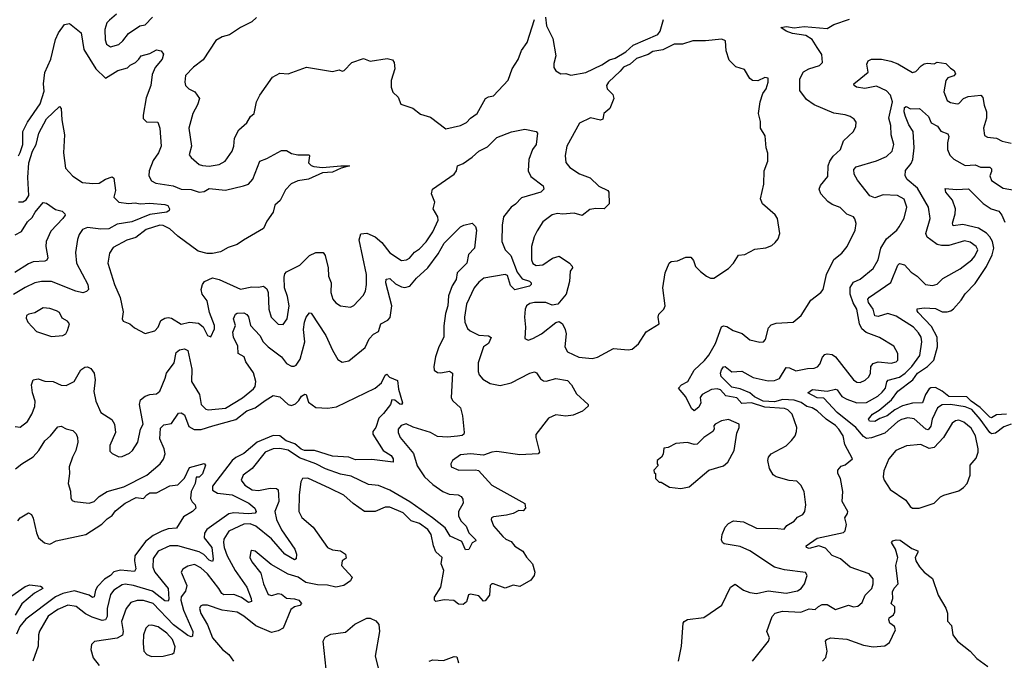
# Model space of a CAD drawing. Extents: x 1839239 to 1929705, y 762242 to 910352.
# Tile 257 of 429: x 1893422 to 1899413, y 849079 to 852974. Entities that reach past the tile are written whole.
import ezdxf

# ---------------------------------------------------------------- set-up
doc = ezdxf.new("R2010")
doc.units = 0

msp = doc.modelspace()

# ---------------------------------------------------------------- linework, layer by layer
at = {"layer": '0CON10XD'}
for points in [[(1894012, 853008), (1893968.6, 852971.4), (1893952.5, 852955), (1893941.2, 852915), (1893942.7, 852852.7), (1893950, 852825), (1893975, 852810), (1894025, 852823.8), (1894050, 852845), (1894085, 852891.2), (1894153.6, 852936.4), (1894185, 852943.1), (1894230.6, 852989.4)], [(1894862.6, 852987.4), (1894835, 852961.9), (1894765, 852926.7), (1894698.3, 852881.7), (1894655, 852870), (1894615, 852847.9), (1894538.9, 852731.1), (1894479.5, 852685), (1894430.8, 852635), (1894426, 852595), (1894432, 852575), (1894452, 852555), (1894488, 852535), (1894515.7, 852495), (1894505, 852456.2), (1894475.6, 852405), (1894451.4, 852315), (1894467.5, 852205), (1894453.8, 852153.8), (1894465, 852135.8), (1894513.8, 852095), (1894535, 852087.1), (1894575, 852083.1), (1894635, 852094), (1894673.3, 852115), (1894714.3, 852175.7), (1894725.7, 852205), (1894730, 852255), (1894755, 852304), (1894805, 852347.5), (1894826, 852385), (1894848.6, 852405), (1894862.5, 852475), (1894883.5, 852516.5)], [(1894883.5, 852516.5), (1894961.2, 852625), (1895005, 852649.2), (1895055, 852644.4), (1895166.6, 852686.6), (1895325, 852660), (1895365, 852670), (1895385, 852662), (1895396.2, 852665), (1895442.5, 852715), (1895515, 852739.2), (1895555, 852722.9), (1895658.8, 852738.8), (1895691.2, 852731.2), (1895700.8, 852715), (1895704.2, 852675), (1895681.5, 852605), (1895682.2, 852565), (1895693.4, 852533.4), (1895725, 852502.5), (1895740.9, 852460.9), (1895815, 852437.5), (1895860.7, 852400.7), (1895921.9, 852381.9), (1896015, 852310), (1896105, 852331.4), (1896139.8, 852350.2), (1896165.8, 852375), (1896205.5, 852405), (1896255.5, 852494.5), (1896275, 852505.5), (1896305, 852510.8), (1896395, 852606), (1896418.5, 852675), (1896455, 852733.1), (1896475, 852787.8), (1896509.1, 852835), (1896554.4, 852975)], [(1896620.3, 852990.3), (1896627.9, 852937.9), (1896665, 852860), (1896684.3, 852755), (1896672.2, 852707.8), (1896672.9, 852682.9), (1896684.4, 852664.4), (1896715, 852646.2), (1896745, 852646.7), (1896775, 852636.7), (1896867, 852653), (1896965, 852700), (1897010.3, 852729.7), (1897045, 852739.7), (1897110.4, 852779.6), (1897155, 852820.4), (1897305, 852884.6), (1897318.1, 852905), (1897339.2, 852975)], [(1897509.3, 850610.7), (1897475, 850681.8), (1897430.5, 850735), (1897448, 850755), (1897487.3, 850775), (1897525.8, 850844.2), (1897588, 850902), (1897615, 850935.5), (1897655.3, 851005), (1897692.5, 851107.5), (1897705, 851112.9), (1897725, 851110), (1897764, 851085), (1897817.1, 851067.1), (1897865, 851028), (1897925, 851014), (1897947.5, 851015), (1897960.5, 851029.5), (1897978.3, 851101.7), (1897995, 851119.2), (1898025, 851130), (1898127.5, 851135), (1898177.5, 851175), (1898235, 851268.8), (1898296.7, 851315), (1898310, 851335), (1898330.8, 851425), (1898375, 851516.2), (1898423.8, 851555), (1898455.8, 851595), (1898504.4, 851695), (1898510.8, 851735), (1898504.2, 851764.2), (1898495.7, 851775.7), (1898455, 851792.2), (1898415, 851832.2), (1898365, 851851.1), (1898338.8, 851868.8), (1898295.7, 851915), (1898286.9, 851945), (1898294.6, 851965.4), (1898338.2, 852021.8), (1898341.1, 852085), (1898350.6, 852115), (1898371.4, 852145), (1898415.6, 852185), (1898435, 852237.5), (1898495, 852293.8), (1898510, 852325), (1898511.2, 852351.2), (1898499.5, 852369.5), (1898475.5, 852385.5), (1898445, 852395.7), (1898375, 852405.6), (1898255, 852457.1), (1898209.6, 852489.6), (1898168.6, 852545), (1898168.2, 852615), (1898191.7, 852658.3), (1898224.3, 852675), (1898289.2, 852695), (1898307.5, 852715), (1898303.2, 852763.2), (1898274.4, 852805), (1898243.3, 852855), (1898205, 852878.6), (1898125, 852890.8), (1898086.2, 852905), (1898053.8, 852926.2), (1898087.7, 852932.3), (1898135, 852926), (1898195, 852933.1), (1898335, 852921.4), (1898375, 852945.4), (1898471.5, 852978.5)], [(1893415, 852146), (1893425, 852166.2), (1893441.2, 852215), (1893441.2, 852295), (1893468.9, 852351.1), (1893546.7, 852463.3), (1893570.9, 852539.1), (1893567.6, 852585), (1893575.8, 852654.2), (1893611.1, 852735), (1893640.3, 852855), (1893657.9, 852895), (1893695, 852945.4), (1893725, 852951.4), (1893795.4, 852895.4), (1893813.4, 852793.4), (1893884.8, 852674.8), (1893945, 852619.2), (1894019.2, 852665), (1894077.2, 852682.8), (1894095, 852698.8), (1894126.3, 852713.7), (1894146.4, 852735), (1894162, 852755), (1894215, 852769.4), (1894255, 852791.5), (1894284, 852785), (1894297.5, 852765), (1894290, 852735), (1894245.7, 852684.3), (1894227.8, 852642.2), (1894219.6, 852575), (1894191.2, 852498.8), (1894174.2, 852395), (1894174, 852374), (1894194.2, 852354.2), (1894262.3, 852352.3), (1894274.4, 852315), (1894283.5, 852205), (1894267.7, 852165), (1894235, 852119.2), (1894210, 852055), (1894208.6, 852025), (1894225, 851993.8), (1894250.3, 851980.3), (1894356, 851965), (1894405, 851943.6), (1894465, 851941.3), (1894515, 851925.3), (1894545, 851930.5), (1894575, 851948.3), (1894675, 851938), (1894783.6, 851963.6), (1894815.1, 851974.9), (1894841.5, 852005), (1894883.8, 852115), (1894925, 852130), (1895015, 852179.2), (1895045, 852180), (1895075, 852160.8), (1895115, 852152.5), (1895182.5, 852152.5), (1895186.2, 852146.2), (1895180, 852105), (1895195, 852087.8), (1895211.7, 852081.7), (1895265, 852075.9), (1895376.9, 852086.9), (1895428.8, 852085), (1895378.3, 852071.7), (1895325, 852048.2), (1895265, 852043), (1895178.6, 852005), (1895115, 851994.2), (1895073.9, 851976.1), (1895039.2, 851940.8), (1895007.7, 851875), (1894974, 851846), (1894964.6, 851805), (1894925, 851748.6), (1894905.5, 851705), (1894783.5, 851633.5), (1894745, 851606.7), (1894691.2, 851588.8), (1894645, 851563.7), (1894595, 851552.5), (1894563.1, 851553.1), (1894507.8, 851567.8), (1894385, 851657.6), (1894335, 851702.3), (1894295, 851722.5), (1894275, 851724.4), (1894191.2, 851698.8), (1894129, 851651), (1894075, 851634.7), (1893990.8, 851589.2), (1893968.9, 851555), (1893959.4, 851495), (1893998.5, 851365), (1894033.3, 851285), (1894051.7, 851198.3), (1894046.2, 851155), (1894051.2, 851141.2), (1894092.5, 851125), (1894120.3, 851100.3), (1894185, 851066.2), (1894245, 851083.3), (1894265.4, 851105), (1894280, 851145), (1894305, 851160.5), (1894325, 851164.5), (1894345, 851160), (1894404.1, 851124.1), (1894455, 851135.4), (1894510.2, 851130.2), (1894537.6, 851107.6), (1894565, 851054), (1894585, 851046.7), (1894607.1, 851095), (1894607.7, 851115), (1894577.3, 851195), (1894562.9, 851265), (1894531.5, 851305), (1894527.2, 851335), (1894533.5, 851365), (1894546.7, 851383.3), (1894595, 851404.5), (1894635, 851395.5), (1894765, 851336.9), (1894835, 851350), (1894875, 851348.7), (1894905.7, 851355), (1894925, 851337.1), (1894933.8, 851315), (1894938.2, 851215), (1894953.1, 851165), (1894995, 851123.1), (1895025, 851120.8), (1895049.1, 851155), (1895060.8, 851235), (1895051.7, 851291.7), (1895032.7, 851345), (1895030.8, 851409.2), (1895035, 851430), (1895045, 851441.9), (1895127.1, 851482.9), (1895185, 851541.4), (1895225, 851559.4), (1895268.7, 851558.7), (1895281.7, 851541.7), (1895298.9, 851465), (1895301.2, 851415), (1895316.5, 851375), (1895315.5, 851315), (1895327.7, 851275), (1895345, 851253.1), (1895374.4, 851234.4), (1895435, 851227.5), (1895455, 851236), (1895512.6, 851297.4), (1895525.4, 851324.6), (1895532.7, 851365), (1895532.3, 851425), (1895487.5, 851635), (1895497, 851673), (1895535, 851676.7), (1895585, 851654.7), (1895625, 851618.9), (1895675, 851556.8), (1895745, 851510.5), (1895775, 851514.6), (1895794.2, 851525), (1895825, 851561.9), (1895855, 851581.8), (1895895.2, 851624.8), (1895936.2, 851685), (1895967.6, 851755), (1895966.1, 851775), (1895937.5, 851825), (1895947.5, 851865), (1895927.7, 851915), (1895934.7, 851945), (1896065.8, 852035), (1896080, 852055), (1896086.2, 852085), (1896119.8, 852100.2), (1896175, 852138.5), (1896215.7, 852175), (1896268.1, 852201.9), (1896325, 852258.2), (1896415, 852292.2), (1896495, 852308.1), (1896563.9, 852293.9), (1896573.3, 852285), (1896564.2, 852215), (1896542, 852185), (1896518.9, 852125), (1896515.5, 852055), (1896531.9, 852021.9), (1896607.5, 851965), (1896612, 851945), (1896593.3, 851925), (1896475, 851891.5)], [(1896905, 850914.4), (1896937.2, 850922.8), (1897035, 850975.8), (1897125, 850966.2), (1897149.2, 850970.8), (1897187.3, 851002.7), (1897234.3, 851075.7), (1897312.5, 851125), (1897306.7, 851165), (1897311.2, 851185), (1897341.2, 851215), (1897350, 851235), (1897336, 851345), (1897348.8, 851435), (1897373.3, 851495), (1897385, 851503.3), (1897425, 851508.8), (1897475, 851531.2), (1897505, 851530), (1897520.7, 851510.7), (1897533.8, 851473.8), (1897563.6, 851443.6), (1897600, 851415), (1897625, 851402.5), (1897645, 851402.5), (1897735, 851462.5), (1897765.8, 851494.2), (1897795, 851543.3), (1897835, 851546.2), (1897895, 851580), (1897961.7, 851588.3), (1897998.3, 851601.7), (1898019.5, 851620.5), (1898037.7, 851642.3), (1898046.7, 851675), (1898032.5, 851765), (1898017.7, 851787.7), (1897941.2, 851855), (1897930, 851885), (1897948.6, 851975), (1897950.8, 852055), (1897973.8, 852115), (1897973.6, 852163.6), (1897963.3, 852195), (1897957.9, 852267.9), (1897930, 852315), (1897928.8, 852355), (1897918, 852405), (1897928, 852475), (1897944.1, 852525.9), (1897963.3, 852555), (1897976.7, 852595), (1897975, 852620), (1897955, 852622.5), (1897913, 852603), (1897880, 852605), (1897865, 852617.5), (1897832.3, 852672.3), (1897778.3, 852688.3), (1897739.3, 852729.3), (1897720, 852785), (1897716.2, 852845), (1897695, 852855.4), (1897595, 852845.9), (1897517, 852847), (1897454.2, 852825.8), (1897404.4, 852825), (1897335, 852792), (1897275, 852780.8), (1897245, 852762.1), (1897175, 852738.5), (1897135.6, 852704.4), (1897096.2, 852685), (1897075, 852661.3), (1897004.4, 852595), (1896992.5, 852575), (1896996, 852555), (1897030.3, 852520.3), (1897037.5, 852495), (1897012.5, 852435), (1896975.5, 852404.5), (1896970.5, 852369.5), (1896955, 852363.4), (1896895, 852377.9), (1896828.6, 852345), (1896751.9, 852205), (1896741.7, 852148.3), (1896745.6, 852105.6), (1896770, 852075), (1896827.9, 852037.9), (1896893.3, 852013.3), (1896945, 851961.9), (1897000, 851935), (1897006.2, 851925), (1897008, 851855), (1896977.5, 851825), (1896926.5, 851826.5), (1896890.2, 851819.8), (1896845, 851784.5), (1896795, 851797.3), (1896725, 851791.8), (1896695, 851796.2), (1896662.1, 851787.9), (1896605, 851745.7), (1896570.7, 851690.7), (1896551.4, 851655), (1896535.6, 851595), (1896536.5, 851515), (1896545, 851492.9), (1896565, 851480.4), (1896605, 851483.1), (1896662.9, 851525), (1896705, 851536), (1896768.1, 851495), (1896784, 851475), (1896784.6, 851465.4), (1896770.5, 851445), (1896767.8, 851382.2), (1896746.9, 851305), (1896695.3, 851244.7), (1896661.3, 851238.7), (1896624, 851254), (1896555, 851254.7), (1896525, 851249.1), (1896505.7, 851235), (1896496.9, 851215), (1896493.5, 851165), (1896500, 851105), (1896496.4, 851036.4), (1896515, 851026.7), (1896545, 851035.8), (1896596, 851065), (1896685, 851132.9), (1896705, 851138.6), (1896725.5, 851125.5), (1896740.7, 851090.7), (1896746.5, 851065), (1896739.1, 850985), (1896754.7, 850954.7), (1896825, 850921.8), (1896905, 850914.4)], [(1897881.2, 849075), (1897978, 849195), (1897984, 849215), (1897967.5, 849255), (1898000, 849345), (1898018, 849365), (1898062.8, 849377.2), (1898175, 849371.6), (1898225, 849391.8), (1898261.1, 849388.9), (1898282.5, 849407.5), (1898305, 849419.6), (1898335, 849419.6), (1898385, 849387.9), (1898464.5, 849414.5), (1898495, 849404.4), (1898520.9, 849409.1), (1898548.7, 849431.3), (1898567.1, 849475), (1898605.7, 849515), (1898615.5, 849544.5), (1898614.3, 849575), (1898590.8, 849605), (1898475, 849646.6), (1898416.7, 849696.7), (1898365, 849715.9), (1898325, 849761.2), (1898285, 849774.7), (1898225, 849758.9), (1898209.4, 849765), (1898207.1, 849775), (1898275, 849822.7), (1898434, 849856), (1898445, 849867.5), (1898452.9, 849905), (1898441.4, 849945), (1898458.6, 849971.4), (1898460, 849985), (1898426.9, 850045), (1898430.8, 850105), (1898415.6, 850185), (1898400.8, 850215), (1898398.8, 850235), (1898419.5, 850260.5), (1898445, 850268.8), (1898488.8, 850305), (1898441.4, 850391.4), (1898432.7, 850445), (1898405.9, 850485), (1898385, 850507.8), (1898328.1, 850545), (1898275, 850596.7), (1898243.8, 850613.8), (1898211.6, 850621.6), (1898176.9, 850646.9), (1898135, 850661.1), (1898065, 850665.3), (1898015, 850650.6), (1897945, 850655.9), (1897892, 850682), (1897865, 850704.9), (1897805, 850730), (1897755, 850740.1), (1897689.2, 850805), (1897685.7, 850825), (1897691.9, 850845), (1897705, 850864.6), (1897715, 850866.7), (1897755, 850833.3), (1897815, 850838.4), (1897885, 850798.4), (1897975, 850779.1), (1898015, 850780.6), (1898045, 850792.8), (1898085, 850860.5), (1898105, 850857.9), (1898145, 850840), (1898215.7, 850854.3), (1898255, 850855.4), (1898276.6, 850863.4), (1898289.9, 850880.1), (1898306.5, 850923.5), (1898321.1, 850938.9), (1898335, 850942.7), (1898365, 850937.9), (1898385.5, 850925), (1898495, 850785.6), (1898515, 850771.1), (1898535, 850768.5), (1898566.7, 850783.3), (1898587.7, 850802.3), (1898598.9, 850825), (1898600, 850865), (1898615.3, 850884.7), (1898645, 850893.2), (1898725, 850886.2), (1898754, 850895), (1898764.4, 850905), (1898764.5, 850945), (1898739.5, 850989.5), (1898652.4, 851042.4), (1898572, 851072), (1898545.3, 851095.3), (1898530.8, 851125), (1898515.3, 851215), (1898492.2, 851252.2), (1898474.8, 851305.2), (1898474.8, 851345.2), (1898495, 851378.2), (1898535, 851396.7), (1898615, 851462.2), (1898644.6, 851515), (1898660.4, 851585), (1898695, 851641.9), (1898758.6, 851695), (1898773.3, 851715), (1898802.8, 851767.2), (1898820.2, 851835), (1898803.1, 851883.1), (1898763.1, 851905), (1898675, 851909.8), (1898625, 851891.5), (1898595, 851903.3), (1898518.7, 851998.7), (1898499.2, 852035), (1898497.3, 852062.7), (1898511, 852079), (1898635, 852116.6), (1898696.8, 852143.2), (1898730.5, 852175), (1898741.5, 852215), (1898724.8, 852275), (1898721.3, 852331.3), (1898711, 852375), (1898732.5, 852475), (1898719.8, 852515), (1898695, 852541.8), (1898635, 852569.7), (1898565, 852555.4), (1898513.8, 852565), (1898498.8, 852575), (1898496.2, 852585), (1898540, 852620), (1898583.6, 852656.4), (1898576, 852705), (1898584, 852725), (1898605, 852734.5), (1898664.6, 852735.4), (1898723, 852723), (1898765, 852706.2), (1898855, 852654.1), (1898875, 852659.2), (1898905.9, 852694.1), (1898925, 852705.6), (1898945, 852710), (1898985, 852706), (1899005, 852715.5), (1899057.8, 852707.8), (1899085, 852678.8), (1899106.6, 852666.6), (1899115.6, 852645), (1899105, 852633.6), (1899068.4, 852621.6), (1899056.4, 852605), (1899044.6, 852535.4), (1899065, 852484.2), (1899085, 852471.4), (1899125, 852462.5), (1899135.7, 852465), (1899165.3, 852494.7), (1899192.5, 852507.5), (1899268.8, 852515), (1899282.1, 852502.1), (1899289.4, 852455), (1899303.9, 852413.9), (1899304.7, 852375), (1899285.4, 852315), (1899291.3, 852271.3), (1899311.1, 852261.1), (1899365, 852253.3), (1899398.8, 852235), (1899455, 852224.4)], [(1893415, 851866.1), (1893442.2, 851867.8), (1893461.1, 851878.9), (1893477.2, 851905), (1893471.6, 852015), (1893478.2, 852105), (1893500.2, 852175), (1893521.9, 852215), (1893539.2, 852285), (1893585, 852372.2), (1893665, 852445.7), (1893675.3, 852435.3), (1893678.2, 852365), (1893695.2, 852275), (1893688.7, 852165), (1893701.5, 852071.5), (1893745, 852022.9), (1893804, 851984), (1893867.7, 851977.7), (1893905, 851980.6), (1893945, 852005.5), (1893985, 852020), (1893995, 852010), (1894004.2, 851935.8), (1893995.6, 851895), (1894025, 851864.7), (1894085, 851856.2), (1894125, 851861.7), (1894155, 851854.8), (1894215, 851858.9), (1894305, 851850), (1894322.9, 851845), (1894334.3, 851825), (1894332.5, 851815), (1894316.7, 851805), (1894215, 851789.8), (1894105, 851744.7), (1894015, 851731.5), (1893965, 851703.2), (1893915, 851701.4), (1893835, 851710.4), (1893805, 851698.6), (1893785, 851668.8), (1893775, 851637.5), (1893761.7, 851558.3), (1893766.9, 851495), (1893836.4, 851365), (1893840, 851335), (1893829.1, 851320.9), (1893806.3, 851313.7), (1893762.9, 851322.9), (1893615, 851382.9), (1893555, 851382.9), (1893515, 851374.5), (1893455, 851346.4), (1893385, 851303.4)], [(1899455, 850515.3), (1899410.2, 850499.8), (1899359.2, 850460.8), (1899335, 850456.3), (1899323.8, 850463.8), (1899266.3, 850546.3), (1899215, 850604.5), (1899175, 850621), (1899085, 850633.9), (1899035, 850631.9), (1899006.2, 850615), (1898973.7, 850545), (1898965, 850502.2), (1898949.9, 850480.1), (1898935, 850484.7), (1898865, 850547.8), (1898825, 850554.2), (1898786.4, 850543.6), (1898765, 850531.8), (1898685, 850461), (1898605, 850431.6), (1898575, 850428.8), (1898555, 850440.3), (1898508.3, 850495), (1898395, 850585.6), (1898315, 850673), (1898273.6, 850675), (1898217.5, 850705), (1898245, 850726.2), (1898334.8, 850715.2), (1898385, 850728.9), (1898395, 850723.3), (1898423.6, 850683.6), (1898455, 850666.4), (1898515, 850645.2), (1898575, 850647.9), (1898643.8, 850685), (1898670.2, 850709.8), (1898690, 850735), (1898698.1, 850771.9), (1898706.5, 850783.5), (1898775, 850800.8), (1898809.8, 850825), (1898850.2, 850865), (1898898, 850932), (1898910.9, 851015), (1898906.8, 851045), (1898891.5, 851071.5), (1898859.5, 851105), (1898755, 851171.9), (1898705, 851187.5), (1898645, 851169.6), (1898625, 851173.3), (1898615, 851214.4), (1898586.6, 851255), (1898582, 851275), (1898592.3, 851287.7), (1898722.6, 851377.4), (1898765, 851482.7), (1898775, 851491.5), (1898804.8, 851484.8), (1898845, 851440), (1898882, 851415), (1898933.8, 851365), (1898975, 851358.6), (1899005, 851366), (1899039.4, 851400.6), (1899145, 851459.6), (1899214.6, 851515), (1899232.9, 851537.1), (1899251.5, 851575), (1899242.1, 851595), (1899205, 851621.6), (1899170.8, 851629.2), (1899075, 851602.1), (1899031.3, 851601.3), (1899005, 851606.9), (1898965.7, 851635), (1898942.7, 851652.7), (1898934.6, 851675), (1898962.1, 851765), (1898951.1, 851835), (1898885, 851950.4), (1898822.2, 852002.2), (1898810, 852025), (1898811.9, 852058.1), (1898845, 852099.5), (1898856.3, 852123.7), (1898864.8, 852195), (1898857.3, 852295), (1898830.9, 852335), (1898810.8, 852385), (1898803.1, 852415), (1898805, 852440), (1898815, 852446.2), (1898842.9, 852432.9), (1898896, 852435), (1898950.8, 852385), (1898968.3, 852348.3), (1899006.9, 852326.9), (1899027.1, 852297.1), (1899069.6, 852279.6), (1899075.6, 852265), (1899066.2, 852225), (1899067.5, 852185), (1899080.4, 852150.4), (1899105, 852127.3), (1899175, 852087.8), (1899235, 852091.8), (1899268.2, 852078.2), (1899325, 852078.7), (1899335, 852068), (1899335, 852052), (1899325.5, 852025), (1899335, 851995.8), (1899405, 851950.4), (1899475, 851938.9)], [(1899425, 850576.7), (1899365, 850571.4), (1899335, 850554.5), (1899325, 850557.3), (1899266.1, 850616.1), (1899210.6, 850655), (1899185, 850680.6), (1899075, 850682.5), (1899035, 850715.7), (1898995, 850737.2), (1898965, 850736.1), (1898955, 850730), (1898933.7, 850695), (1898914.1, 850645.9), (1898855, 850642.6), (1898792.8, 850627.2), (1898747, 850603), (1898700, 850565), (1898655, 850550.6), (1898625, 850530.5), (1898592.5, 850532.5), (1898587.1, 850545), (1898610.9, 850575), (1898650.3, 850599.7), (1898726.9, 850663.1), (1898765, 850716.1), (1898855.8, 850785), (1898884.2, 850825.8), (1898944.4, 850865), (1898983.3, 850905), (1899006.3, 850985), (1899003.6, 851045), (1898969.7, 851109.7), (1898888.9, 851195), (1898881.9, 851205), (1898883.1, 851216.9), (1898925, 851223.2), (1898995, 851217.9), (1899035, 851198.2), (1899065, 851198.2), (1899086.7, 851203.3), (1899104, 851216), (1899150.8, 851269.2), (1899175, 851306.9), (1899235, 851369.6), (1899305, 851473.8), (1899338.8, 851545), (1899349.5, 851585), (1899341.3, 851625), (1899325, 851654.3), (1899305, 851675.8), (1899256.4, 851706.4), (1899161.3, 851728.7), (1899101.1, 851721.1), (1899096.6, 851736.6), (1899114.6, 851794.6), (1899115.3, 851825), (1899097.2, 851877.2), (1899056.2, 851925), (1899052, 851948), (1899121.4, 851941.4), (1899195, 851945.5), (1899285, 851856.1), (1899333.1, 851825), (1899380.1, 851810.1), (1899396.8, 851786.8), (1899415, 851742.9)], [(1896475, 851891.5), (1896438.1, 851851.9), (1896411.9, 851835), (1896365.6, 851775), (1896357.2, 851725), (1896355.4, 851625), (1896375.6, 851575.6), (1896411.2, 851541.2), (1896448.6, 851438.6), (1896478.9, 851398.9), (1896523.7, 851383.7), (1896534.2, 851375), (1896534, 851365), (1896523.8, 851355), (1896435, 851332), (1896408.6, 851358.6), (1896389.3, 851419.3), (1896375, 851425.2), (1896246.7, 851403.3), (1896215, 851378.7), (1896186.4, 851345), (1896140.9, 851245), (1896128.9, 851165), (1896130.9, 851135), (1896147.7, 851097.7), (1896162.4, 851082.4), (1896215, 851056.2), (1896275, 851052.5), (1896291.7, 851041.7), (1896275, 851005.8), (1896243.8, 850985), (1896211.8, 850888.2), (1896211.8, 850835), (1896218.1, 850815), (1896239.8, 850789.8), (1896285, 850761.9), (1896345, 850750), (1896412.8, 850767.2), (1896525, 850825.5), (1896555, 850834), (1896566.8, 850826.8), (1896590.2, 850790.2), (1896608.9, 850778.9), (1896625, 850777.5), (1896685, 850792.7), (1896755, 850780.6), (1896778.9, 850755), (1896809.8, 850699.8), (1896880, 850635), (1896880, 850625), (1896846.2, 850595), (1896789.5, 850570.5), (1896745, 850563.1), (1896685, 850572.7), (1896639.2, 850550.8), (1896562.9, 850452.9), (1896561.9, 850435), (1896584.3, 850345), (1896576, 850335), (1896465, 850328.1), (1896325, 850349.1), (1896295, 850345.5), (1896245, 850327.1), (1896164.5, 850334.5), (1896105, 850327.9), (1896056, 850295), (1896046, 850275), (1896046.7, 850255), (1896095, 850234.5), (1896195, 850238.5), (1896213.1, 850233.1), (1896294.3, 850145), (1896495, 850031.9), (1896499.1, 850005), (1896485, 849989.1), (1896460, 849990), (1896425, 849971.9), (1896385, 849961.1), (1896305, 849952.5), (1896292, 849945), (1896291.4, 849935), (1896305, 849898), (1896361.4, 849831.4), (1896380.8, 849815), (1896411.8, 849801.8), (1896435, 849773.1), (1896483.2, 849743.2), (1896505, 849705.7), (1896542.5, 849665), (1896555.4, 849615), (1896552.4, 849595), (1896532.4, 849567.6), (1896465, 849527.3), (1896425, 849536.1), (1896375, 849519), (1896305.3, 849545.3), (1896295, 849544.4), (1896285, 849533.8), (1896280.4, 849475), (1896255, 849440.7), (1896245, 849439.2), (1896215, 849471.2), (1896165, 849482.5), (1896151.9, 849478.1), (1896141.4, 849435), (1896121.1, 849418.9), (1896091.6, 849421.6), (1896063.6, 849443.6), (1896005, 849446.7), (1895955, 849437.5), (1895945.7, 849445.7), (1895945, 849462.5), (1895984.4, 849525), (1896002.7, 849625), (1895985.5, 849665), (1895993.3, 849705), (1895955, 849739.2), (1895939, 849775), (1895924.7, 849845), (1895906, 849875), (1895855, 849910.7), (1895805, 849927.9), (1895755, 849976.5), (1895675, 850009.7), (1895645, 850010), (1895585.2, 849984.8), (1895520.6, 849985), (1895452.1, 850032.1), (1895395, 850082.5), (1895312, 850125), (1895175, 850186.5), (1895143.8, 850185), (1895131.9, 850165), (1895122.2, 850085), (1895121.1, 849985), (1895138, 849948), (1895208.2, 849888.2), (1895295.4, 849765.4), (1895325, 849751.1), (1895375, 849745.4), (1895405.3, 849725.3), (1895408.7, 849701.3), (1895385, 849683.8), (1895380, 849655), (1895445.5, 849585.5), (1895435, 849562.9), (1895395, 849534.4), (1895345, 849524.5), (1895295, 849536.9), (1895235, 849537.8), (1895163.4, 849553.4), (1895115.7, 849585), (1895055, 849603.4), (1894952.3, 849662.3), (1894855, 849742.9), (1894835, 849746.2), (1894828, 849742), (1894823.3, 849705), (1894835, 849678), (1894889.2, 849609.2), (1894904.7, 849545), (1894935, 849480.5), (1894956.2, 849473.8), (1894993.9, 849486.1), (1895015, 849482.5), (1895045, 849456.7), (1895095, 849453.3), (1895120, 849445), (1895137.5, 849425), (1895127, 849413), (1895095, 849403.8), (1895072.1, 849387.9), (1895025.9, 849274.1), (1894995, 849258.2), (1894955, 849247.7), (1894859.2, 849289.2), (1894785, 849348.4), (1894745, 849371.6), (1894654.2, 849384.2), (1894565, 849414.4), (1894535, 849414.4), (1894521.7, 849408.3), (1894516.5, 849395), (1894525, 849364.2), (1894565.7, 849295.7), (1894595, 849215.8), (1894655.7, 849145), (1894695.7, 849115), (1894723.7, 849073.7)], [(1893395, 851665.8), (1893433.8, 851686.2), (1893469.3, 851745), (1893498.4, 851771.6), (1893516.3, 851805), (1893565, 851862.9), (1893585, 851859.2), (1893640.4, 851820.4), (1893680.3, 851810.3), (1893696.2, 851795), (1893698.8, 851785), (1893684.2, 851765), (1893612.1, 851687.9), (1893582.7, 851625), (1893580.4, 851595), (1893594.2, 851525.8), (1893587.4, 851512.6), (1893575, 851506.9), (1893505, 851502.5), (1893475, 851490.9), (1893393, 851437)], [(1893395, 850500), (1893425, 850497.5), (1893468.9, 850531.1), (1893495.6, 850575), (1893515, 850622.5), (1893516.5, 850655), (1893501.1, 850705), (1893494.4, 850755), (1893505, 850783.8), (1893535, 850791.4), (1893575, 850776.4), (1893625, 850774.4), (1893675, 850753.1), (1893705, 850750.6), (1893754.4, 850775), (1893794.1, 850845.9), (1893819.1, 850860.9), (1893835, 850862.9), (1893854.5, 850854.5), (1893875.3, 850825.3), (1893881.5, 850785), (1893874.1, 850714.1), (1893884.7, 850654.7), (1893915, 850586.9), (1893983.7, 850543.7), (1894000, 850515), (1894004.5, 850465), (1893971.4, 850385), (1893971.4, 850351.4), (1893985.9, 850335.9), (1894025.9, 850315.9), (1894045, 850318.6), (1894090.6, 850339.4), (1894108.8, 850355), (1894141.4, 850405), (1894158.2, 850485), (1894172.5, 850515), (1894150.7, 850635), (1894157.2, 850662.8), (1894185, 850684.7), (1894215, 850695.3), (1894255, 850699.3), (1894274.5, 850715), (1894308.2, 850795), (1894314.7, 850825), (1894361.1, 850888.9), (1894375, 850950), (1894395, 850967.1), (1894424.1, 850974.1), (1894445, 850962.5), (1894469, 850849), (1894468, 850775), (1894516.2, 850695), (1894525.6, 850635), (1894555, 850606.9), (1894571.4, 850601.4), (1894675, 850611.8), (1894777.5, 850675), (1894845, 850729.5), (1894854.6, 850745), (1894858.6, 850775), (1894845, 850827.3), (1894797.8, 850895), (1894788.8, 850925), (1894752.2, 850945), (1894750.1, 850990.1), (1894723.3, 851043.3), (1894718.7, 851075), (1894735.8, 851115), (1894722.3, 851155), (1894735, 851184.2), (1894745, 851190), (1894785, 851192.5), (1894805, 851182.9), (1894815, 851168.8), (1894827.1, 851115), (1894884.1, 851055), (1894904.5, 851015), (1894935, 850984.6), (1895014.5, 850925), (1895045, 850884.4), (1895075, 850866.9), (1895093, 850867), (1895105, 850874.2), (1895129, 850911), (1895157.7, 851015), (1895149.2, 851090.8), (1895154.1, 851135.9), (1895165, 851166.2), (1895185, 851192), (1895195, 851190), (1895284.6, 851055), (1895325, 850964.3), (1895358.7, 850908.7), (1895385, 850892.5), (1895425, 850901.2), (1895525, 850982), (1895548.5, 851035), (1895575, 851062.3), (1895605, 851079.4), (1895619.2, 851125), (1895662.7, 851147.3), (1895676.2, 851163.8), (1895686.1, 851235), (1895650.6, 851375), (1895652.4, 851397.6), (1895675, 851400.9), (1895708.5, 851368.5), (1895745, 851350), (1895765, 851346.7), (1895795, 851354.5), (1895836.4, 851403.6), (1895905.5, 851465), (1895968.4, 851551.6), (1896004.5, 851615), (1896039.2, 851650.8), (1896105, 851715.7), (1896125, 851725.7), (1896175, 851736.7), (1896195, 851717.5), (1896200.8, 851695), (1896188.6, 851585), (1896152.7, 851547.3), (1896142.5, 851495), (1896083, 851435), (1896077.8, 851395), (1896054.4, 851355.6), (1896030.9, 851295), (1896027.8, 851235), (1896012.7, 851187.3), (1896003.6, 851113.6), (1896002.6, 851045), (1895972.7, 850985), (1895952.7, 850925), (1895941.8, 850865), (1895943.6, 850843.6), (1895965, 850830), (1895985, 850826.5), (1896037.1, 850837.1), (1896055.2, 850825.2), (1896046.7, 850675), (1896056.9, 850656.9), (1896103.8, 850613.8), (1896115.7, 850565), (1896127.3, 850465), (1896125.3, 850454.7), (1896115, 850446.4), (1896085, 850442.7), (1896025, 850435.8), (1895965, 850440.7), (1895922.2, 850465), (1895816, 850496), (1895773.2, 850516.8), (1895742.6, 850507.4), (1895725.6, 850485), (1895725.5, 850465), (1895737.1, 850435), (1895817.5, 850337.5), (1895841.1, 850261.1), (1895885.4, 850195), (1895935, 850147.9), (1895995.9, 850105.9), (1896035, 850088.8), (1896090, 850085), (1896108.8, 850075), (1896118.8, 850058.8), (1896120, 850035), (1896092.9, 849985), (1896092.7, 849955), (1896109.1, 849925), (1896138.8, 849895), (1896155.3, 849855.3), (1896196.4, 849813.6), (1896196.7, 849805), (1896175.6, 849794.4), (1896155, 849753.1), (1896135, 849751.9), (1896112.4, 849802.4), (1896040.5, 849835), (1896010, 849885), (1895933.9, 849946.1), (1895795, 850043), (1895675, 850114.2), (1895605, 850142), (1895545, 850147.5), (1895438.4, 850198.4), (1895375, 850212), (1895282.7, 850242.7), (1895224.8, 850274.8), (1895125, 850309.6), (1895055, 850357.2), (1895005, 850367), (1894964.5, 850365.5), (1894915, 850344.7), (1894837.5, 850245), (1894782.1, 850205), (1894769.1, 850175), (1894791.2, 850145), (1894835.8, 850115.8), (1894875, 850111.9), (1894946.6, 850126.6), (1894984.7, 850124.7), (1894995.4, 850115), (1894996.8, 850085), (1894999.7, 850045), (1894973.9, 849985), (1894984.7, 849935.3), (1895015, 849873.3), (1895095.6, 849755), (1895105.5, 849725), (1895103.9, 849696.1), (1895095, 849691.2), (1895035, 849724.2), (1894955, 849818.6), (1894858.8, 849895), (1894825, 849909.8), (1894785, 849906.2), (1894695, 849864.6), (1894663.8, 849816.2), (1894662.1, 849795), (1894666.2, 849765), (1894685.2, 849715.2), (1894732.5, 849625), (1894803.3, 849525), (1894831.5, 849455), (1894832.8, 849437.2), (1894815, 849430.7), (1894771.2, 849461.2), (1894725, 849479.6), (1894665, 849477.6), (1894653.1, 849485), (1894634, 849515)], [(1893615, 851047.5), (1893685, 851053.3), (1893702, 851065), (1893714, 851085), (1893726, 851125), (1893712.3, 851142.3), (1893680.5, 851160.5), (1893664.1, 851194.1), (1893646.7, 851205), (1893605, 851219.4), (1893565, 851222.2), (1893515, 851193.1), (1893477.5, 851185), (1893464, 851175), (1893461.2, 851158.8), (1893472, 851135), (1893525, 851078.8), (1893615, 851047.5)], [(1893397.1, 850242.9), (1893435, 850274.5), (1893505, 850315.6), (1893539.6, 850355), (1893575, 850414.5), (1893610.5, 850445), (1893655, 850498), (1893675, 850504), (1893705, 850486.9), (1893745.7, 850475.7), (1893765.5, 850455.5), (1893774.4, 850434.4), (1893776.5, 850405), (1893764.5, 850355), (1893743.2, 850315), (1893723.5, 850255), (1893725.3, 850215), (1893717.9, 850155), (1893731.7, 850108.3), (1893733.1, 850065), (1893741.7, 850051.7), (1893755, 850045.8), (1893845, 850034.5), (1893875.9, 850044.1), (1893905.3, 850074.7), (1893955, 850106.7), (1894055.8, 850135), (1894195, 850205.8), (1894277.3, 850275), (1894298.1, 850301.9), (1894306.8, 850335), (1894301.6, 850365), (1894274.1, 850425), (1894278.7, 850491.3), (1894298.9, 850511.1), (1894345, 850518.5), (1894388.3, 850581.7), (1894405, 850583.3), (1894425, 850571.5), (1894451.9, 850501.9), (1894483.3, 850483.3), (1894527.3, 850482.7), (1894597.1, 850505), (1894736.7, 850543.3), (1894805, 850596.4), (1894855, 850613.6), (1894915, 850659.8), (1894965, 850689.1), (1895005, 850680.5), (1895055, 850635.6), (1895075, 850628.9), (1895100.9, 850639.1), (1895121.5, 850658.5), (1895135.8, 850685), (1895157.7, 850697.7), (1895166, 850695), (1895179.2, 850649.2), (1895225, 850615.6), (1895297.6, 850612.4), (1895349.4, 850620.6), (1895584.2, 850735), (1895623.5, 850766.5), (1895645, 850812.5), (1895655, 850820), (1895671.9, 850801.9), (1895720, 850780), (1895727, 850727), (1895751.2, 850645), (1895745.9, 850634.1), (1895735, 850636.2), (1895705, 850660.8), (1895687.3, 850662.7), (1895678.8, 850635), (1895635, 850580), (1895607.9, 850552.1), (1895589.4, 850495), (1895570.3, 850469.7), (1895570, 850455), (1895634.5, 850354.5), (1895682, 850325), (1895693.8, 850305), (1895695, 850283.3), (1895565, 850301.2), (1895465, 850299.1), (1895425, 850314.6), (1895325, 850320), (1895215, 850354.5), (1895155, 850354.5), (1895135, 850363.1), (1895096.1, 850396.1), (1895044.2, 850414.2), (1895005, 850443.3), (1894965, 850445.4), (1894866.5, 850405), (1894785, 850335.9), (1894737.1, 850312.9), (1894714.8, 850295.2), (1894595, 850139.2), (1894595, 850113.1), (1894625, 850096.2), (1894715, 850084.5), (1894816.7, 850035), (1894853.5, 850005), (1894860.5, 849985), (1894855.7, 849975), (1894815, 849970.2), (1894725, 849975.2), (1894695, 849969.1), (1894560, 849875), (1894547.5, 849852.5), (1894544.8, 849825), (1894591.6, 849765), (1894599.5, 849695), (1894595, 849680), (1894575, 849688.9), (1894543, 849723), (1894515, 849738.9), (1894385, 849775.2), (1894335, 849776.4), (1894265, 849743.1), (1894235, 849699.2), (1894231.4, 849645), (1894244.4, 849614.4), (1894326.4, 849516.4), (1894329.2, 849450.8), (1894325, 849438.6), (1894305, 849441.8), (1894230.5, 849500.5), (1894115, 849534.5), (1894065, 849541.6), (1894045, 849538.6), (1893994.4, 849505.6), (1893975, 849479.4), (1893953.9, 849395), (1893953.6, 849345), (1893944.2, 849325), (1893925, 849321.1), (1893862.3, 849342.3), (1893821.9, 849361.9), (1893765, 849405.9), (1893715, 849414.7), (1893655, 849388.4), (1893595, 849347.2), (1893542.5, 849257.5), (1893536, 849235), (1893534.2, 849165.8), (1893502, 849075)], [(1897429.6, 849075), (1897447.8, 849165), (1897458.6, 849305), (1897465, 849315.7), (1897485, 849326.7), (1897585, 849340), (1897694.5, 849415.5), (1897747.7, 849525), (1897775, 849542.5), (1897826.4, 849506.4), (1897865, 849492.1), (1897905, 849486.4), (1897975, 849501.2), (1898085, 849488.2), (1898155, 849502.2), (1898175.8, 849515), (1898196, 849545), (1898213.3, 849595), (1898203.6, 849613.6), (1898075, 849630), (1898015, 849645.5), (1897865, 849744.5), (1897805, 849771.2), (1897708.5, 849788.5), (1897698, 849795), (1897691.3, 849811.3), (1897695.7, 849845), (1897715, 849888), (1897735, 849911.2), (1897765, 849928), (1897825, 849920.6), (1897905, 849883.8), (1898035, 849881.8), (1898074, 849876), (1898090.2, 849899.8), (1898135, 849924.5), (1898155, 849950), (1898186, 849965), (1898200, 849985), (1898204.4, 850025), (1898195.4, 850105.4), (1898175.6, 850145), (1898149.4, 850169.4), (1898103.1, 850173.1), (1898025.4, 850195.4), (1898007.2, 850207.2), (1897984.3, 850245), (1897974.3, 850295), (1897977.5, 850315), (1897994.2, 850335), (1898085, 850384.4), (1898118.6, 850415), (1898140.6, 850445), (1898149.3, 850470.7), (1898149.5, 850495), (1898121.8, 850575), (1898095, 850602.5), (1898075, 850610), (1897955, 850618.1), (1897875, 850643.9), (1897815, 850640.2), (1897784.5, 850674.5), (1897718.1, 850688.1), (1897685, 850723.3), (1897665, 850731), (1897631.1, 850725), (1897574.3, 850695.7), (1897562.4, 850677.6), (1897567.3, 850645), (1897555, 850618.8), (1897525, 850596), (1897509.3, 850610.7)], [(1897445, 850124), (1897495, 850133.3), (1897614.3, 850235.7), (1897705, 850262), (1897731.2, 850285), (1897770, 850355), (1897785, 850460), (1897800, 850495), (1897800, 850515), (1897735, 850544.3), (1897692.5, 850535), (1897653.3, 850515), (1897646.2, 850505), (1897647.5, 850485), (1897640.3, 850469.7), (1897585, 850434.3), (1897545, 850393.1), (1897525, 850390.6), (1897485, 850403.8), (1897415, 850397.5), (1897367, 850373), (1897341.7, 850368.3), (1897337, 850333), (1897327.5, 850315), (1897300, 850295), (1897300, 850275), (1897307, 850263), (1897280, 850235), (1897281.7, 850221.7), (1897290, 850215), (1897290, 850185), (1897313, 850163), (1897325, 850162.5), (1897375, 850132.5), (1897445, 850124)], [(1898895, 850004), (1898985.9, 850034.1), (1899025, 850072.5), (1899045, 850083.3), (1899135, 850110), (1899165, 850130), (1899186.2, 850155), (1899205.8, 850205), (1899204.4, 850265), (1899240.7, 850309.3), (1899253.1, 850345), (1899253.6, 850365), (1899238.2, 850445), (1899210.6, 850490.6), (1899167.3, 850527.3), (1899135, 850538.8), (1899115, 850535.5), (1899095, 850520.6), (1899043.6, 850435), (1898986.5, 850373.5), (1898955, 850367.2), (1898905, 850391.1), (1898817.1, 850382.9), (1898751.9, 850355), (1898710.6, 850305), (1898678.8, 850231.2), (1898675.9, 850195.9), (1898682, 850175), (1898718.3, 850118.3), (1898813.9, 850053.9), (1898840, 850015), (1898854.3, 850004.3), (1898895, 850004)], [(1893411.9, 849928.1), (1893425, 849945.7), (1893475, 849976.2), (1893493.3, 849965), (1893504.3, 849944.3), (1893523.6, 849855), (1893536.9, 849825), (1893573, 849793), (1893605, 849786.5), (1893644.2, 849805.8), (1893825, 849845.3), (1893922.9, 849907.1), (1893955, 849940.5), (1893985, 849959.5), (1894005, 849987.8), (1894065, 850034.5), (1894131, 850069), (1894175, 850064.1), (1894195.5, 850085), (1894215, 850096.9), (1894255, 850098.2), (1894335, 850139.5), (1894383.4, 850146.6), (1894425, 850187.5), (1894455, 850252.5), (1894545, 850276.7), (1894552.5, 850265), (1894535, 850213.8), (1894515, 850192.5), (1894495, 850192.5), (1894490, 850155), (1894465.5, 850105), (1894462.3, 850062.3), (1894472.1, 850042.1), (1894490, 850025), (1894493.3, 850005), (1894473.3, 849985), (1894418.3, 849951.7), (1894377.3, 849882.7), (1894325, 849877.9), (1894286.2, 849863.8), (1894235, 849837.7), (1894187.7, 849802.3), (1894122.7, 849715), (1894120.4, 849685), (1894128, 849635), (1894121.3, 849618.7), (1894035, 849626.6), (1893995, 849617.2), (1893974.5, 849595), (1893937.5, 849572.5), (1893895, 849528.2), (1893883.7, 849506.3), (1893874.6, 849465.4), (1893865, 849460.9), (1893845, 849475.4), (1893755, 849501.1), (1893685.2, 849485.2), (1893639.6, 849465), (1893460.1, 849329.9), (1893422.9, 849285), (1893402.7, 849237.3)], [(1898305.9, 849074.1), (1898325.8, 849095.8), (1898334.5, 849135), (1898324, 849195), (1898333.4, 849206.6), (1898354.5, 849215.5), (1898455, 849207.5), (1898555, 849171.8), (1898615, 849162), (1898685, 849166.5), (1898713.3, 849186.7), (1898749.7, 849265), (1898745.4, 849285), (1898715.4, 849305), (1898710, 849325), (1898712.2, 849337.8), (1898737.8, 849355), (1898746.6, 849375), (1898746.7, 849405), (1898724, 849425), (1898734.1, 849455), (1898732.9, 849495), (1898742.7, 849517.3), (1898766.4, 849545), (1898753.3, 849655), (1898764.2, 849705), (1898750.8, 849755), (1898726.7, 849795), (1898735, 849806.2), (1898755, 849812.9), (1898779.4, 849809.4), (1898849.8, 849759.8), (1898885.7, 849745), (1898886.5, 849735), (1898870.5, 849705), (1898874.4, 849685), (1898897, 849647), (1898925.4, 849615.4), (1898976, 849576), (1899010, 849475), (1899056, 849396), (1899067.3, 849365), (1899066.8, 849316.8), (1899091.5, 849291.5), (1899099.4, 849235), (1899127.1, 849195), (1899204.5, 849134.5), (1899245, 849090), (1899311.9, 849041.9)], [(1894634, 849515), (1894565.2, 849605), (1894525, 849642.2), (1894485, 849662.3), (1894445, 849651.8), (1894415, 849633.3), (1894403.9, 849616.1), (1894438.3, 849535), (1894430.4, 849499.6), (1894404.8, 849465), (1894403.3, 849445), (1894418.1, 849385), (1894476.6, 849255), (1894473.6, 849226.4), (1894465, 849222.5), (1894445, 849229.7), (1894357.6, 849295), (1894235, 849424.8), (1894175, 849443.4), (1894136.4, 849443.6), (1894098.8, 849431.2), (1894070.7, 849395), (1894042.3, 849315), (1894051.2, 849255), (1894047.4, 849232.6), (1894015, 849213.6), (1893877, 849193), (1893858.8, 849175), (1893855.8, 849145), (1893870, 849095), (1893905, 849048)], [(1893355, 849457.8), (1893455, 849527.5), (1893485, 849538.6), (1893549.2, 849529.2), (1893560, 849525), (1893562.5, 849515), (1893512.8, 849487.2), (1893435, 849421.8), (1893395, 849354.8)], [(1895285.9, 849025), (1895267.9, 849195), (1895280.8, 849219.2), (1895315, 849237.3), (1895405, 849250.8), (1895461.9, 849298.1), (1895535, 849334.6), (1895555.4, 849335.4), (1895590, 849320), (1895606.5, 849296.5), (1895611.5, 849255), (1895584.7, 849104.7), (1895610.8, 849000.8)], [(1894225, 849102.9), (1894295, 849104.3), (1894352, 849118), (1894362.5, 849127.5), (1894367.9, 849162.1), (1894352.5, 849205), (1894318.5, 849245), (1894265, 849282.5), (1894227.1, 849292.9), (1894205, 849291.4), (1894189.4, 849275), (1894176.2, 849235), (1894172.5, 849182.5), (1894177.5, 849135), (1894195.6, 849115.6), (1894225, 849102.9)], [(1895914.4, 849075), (1895935, 849082.9), (1896001.1, 849078.9), (1896065, 849103.5), (1896081.1, 849101.1), (1896092.2, 849065)]]:
    msp.add_lwpolyline(points, dxfattribs=at)

doc.saveas('drawing.dxf')
